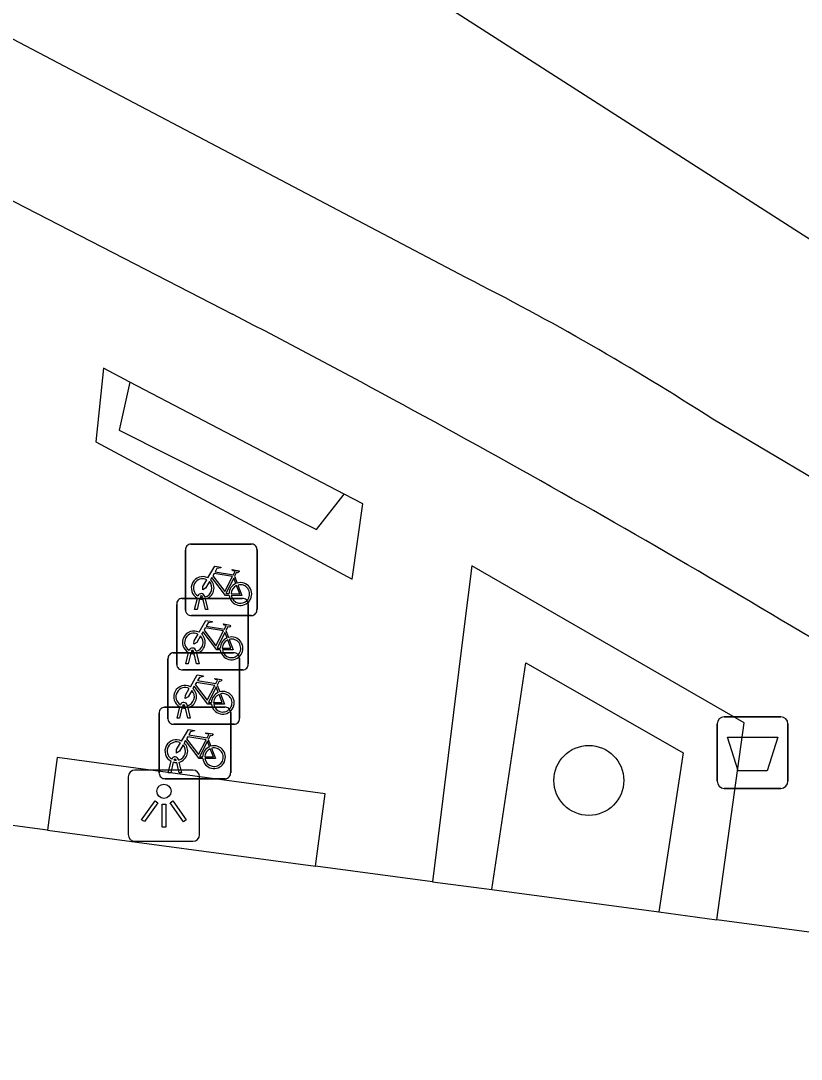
# Model space of a CAD drawing. Extents: x 160664 to 161506, y 382245 to 383288.
# Drawn here: x 161115.64 to 161126.56, y 383228.07 to 383242.59 of the extents above; entities that cross this region are included whole.
import ezdxf

# ---------------------------------------------------------------- set-up
doc = ezdxf.new("R2010")
doc.units = 0
for name, color, linetype in [('IMGEO_Afvalbak', 7, 'Continuous'), ('IMGEO_Boom', 7, 'Continuous'), ('IMGEO_Fietsenrek', 7, 'Continuous'), ('IMGEO_Fietspad_gesloten', 7, 'Continuous'), ('IMGEO_Groenvoorziening', 7, 'Continuous'), ('IMGEO_Haag', 7, 'Continuous'), ('IMGEO_Lichtpunt', 7, 'Continuous'), ('IMGEO_Rijbaan_lokaal_gesloten', 7, 'Continuous'), ('IMGEO_Voetpad_open', 7, 'Continuous'), ('IMGEO_Woonerf_open', 7, 'Continuous')]:
    doc.layers.add(name, color=color, linetype=linetype)

msp = doc.modelspace()

# ---------------------------------------------------------------- linework, layer by layer
at = {"layer": 'IMGEO_Afvalbak'}
for p, q in [((161125.479, 383232.859), (161126.269, 383232.859)), ((161126.269, 383232.859), (161125.479, 383232.859)), ((161125.379, 383231.959), (161125.379, 383232.759)), ((161125.379, 383232.759), (161125.379, 383231.959)), ((161126.369, 383232.759), (161126.369, 383231.959)), ((161126.369, 383231.959), (161126.369, 383232.759)), ((161126.269, 383231.859), (161125.479, 383231.859)), ((161125.479, 383231.859), (161126.269, 383231.859))]:
    msp.add_line(p, q, dxfattribs=at)
msp.add_lwpolyline([(161125.522, 383232.573), (161126.226, 383232.573), (161126.077, 383232.103), (161125.671, 383232.103), (161125.522, 383232.573)], dxfattribs=at)
for centre, start, end in [((161125.479, 383232.759), 90, 180), ((161125.479, 383232.759), 90, 180), ((161126.269, 383232.759), 0, 90), ((161126.269, 383232.759), 360, 90), ((161125.479, 383231.959), 180, 270), ((161125.479, 383231.959), 180, 270), ((161126.269, 383231.959), 270, 0), ((161126.269, 383231.959), 270, 0)]:
    msp.add_arc(centre, 0.1, start, end, dxfattribs=at)
at = {"layer": 'IMGEO_Boom'}
msp.add_circle((161123.585, 383231.97), 0.489, dxfattribs=at)
at = {"layer": 'IMGEO_Fietsenrek'}
for p, q in [((161117.946, 383234.35), (161117.946, 383235.191)), ((161117.946, 383235.191), (161117.946, 383234.35)), ((161118.021, 383235.275), (161118.862, 383235.275)), ((161118.862, 383235.275), (161118.021, 383235.275)), ((161118.946, 383235.2), (161118.946, 383234.359)), ((161118.946, 383234.359), (161118.946, 383235.2)), ((161118.633, 383234.824), (161118.669, 383234.729)), ((161117.823, 383233.59), (161117.823, 383234.431)), ((161117.823, 383234.431), (161117.823, 383233.59)), ((161117.898, 383234.515), (161118.739, 383234.515)), ((161118.739, 383234.515), (161117.898, 383234.515)), ((161118.073, 383234.359), (161118.112, 383234.519)), ((161118.142, 383234.507), (161118.107, 383234.359)), ((161118.184, 383234.531), (161118.183, 383234.535)), ((161118.225, 383234.359), (161118.191, 383234.501)), ((161118.215, 383234.542), (161118.216, 383234.535)), ((161118.223, 383234.505), (161118.258, 383234.359)), ((161118.823, 383234.44), (161118.823, 383233.599)), ((161118.823, 383233.599), (161118.823, 383234.44)), ((161118.871, 383234.275), (161118.03, 383234.275)), ((161118.03, 383234.275), (161118.871, 383234.275)), ((161118.107, 383234.359), (161118.073, 383234.359)), ((161118.258, 383234.359), (161118.225, 383234.359)), ((161118.51, 383234.064), (161118.546, 383233.969)), ((161117.776, 383233.754), (161118.617, 383233.754)), ((161118.617, 383233.754), (161117.776, 383233.754)), ((161117.95, 383233.599), (161117.989, 383233.759)), ((161118.019, 383233.747), (161117.984, 383233.599)), ((161118.061, 383233.771), (161118.06, 383233.775)), ((161118.102, 383233.599), (161118.068, 383233.741)), ((161118.092, 383233.782), (161118.093, 383233.775)), ((161118.1, 383233.745), (161118.135, 383233.599)), ((161118.701, 383233.679), (161118.701, 383232.838)), ((161118.701, 383232.838), (161118.701, 383233.679)), ((161117.701, 383232.829), (161117.701, 383233.67)), ((161117.701, 383233.67), (161117.701, 383232.829)), ((161117.984, 383233.599), (161117.95, 383233.599)), ((161118.135, 383233.599), (161118.102, 383233.599)), ((161118.748, 383233.515), (161117.907, 383233.515)), ((161117.907, 383233.515), (161118.748, 383233.515)), ((161118.388, 383233.303), (161118.424, 383233.208)), ((161117.653, 383232.994), (161118.494, 383232.994)), ((161118.494, 383232.994), (161117.653, 383232.994)), ((161117.828, 383232.838), (161117.867, 383232.998)), ((161117.897, 383232.986), (161117.862, 383232.838)), ((161117.939, 383233.01), (161117.938, 383233.014)), ((161117.98, 383232.838), (161117.946, 383232.98)), ((161117.97, 383233.021), (161117.971, 383233.014)), ((161117.978, 383232.984), (161118.013, 383232.838)), ((161117.578, 383232.069), (161117.578, 383232.91)), ((161117.578, 383232.91), (161117.578, 383232.069)), ((161117.862, 383232.838), (161117.828, 383232.838)), ((161118.013, 383232.838), (161117.98, 383232.838)), ((161118.578, 383232.919), (161118.578, 383232.078)), ((161118.578, 383232.078), (161118.578, 383232.919)), ((161118.626, 383232.754), (161117.785, 383232.754)), ((161117.785, 383232.754), (161118.626, 383232.754)), ((161118.265, 383232.543), (161118.301, 383232.448)), ((161117.705, 383232.078), (161117.744, 383232.238)), ((161117.816, 383232.25), (161117.815, 383232.254)), ((161117.847, 383232.261), (161117.848, 383232.254)), ((161117.774, 383232.226), (161117.739, 383232.078)), ((161117.857, 383232.078), (161117.823, 383232.22)), ((161117.855, 383232.224), (161117.89, 383232.078)), ((161118.503, 383231.994), (161117.662, 383231.994)), ((161117.662, 383231.994), (161118.503, 383231.994)), ((161117.739, 383232.078), (161117.705, 383232.078)), ((161117.89, 383232.078), (161117.857, 383232.078))]:
    msp.add_line(p, q, dxfattribs=at)
for points in [[(161118.259, 383234.801), (161118.354, 383234.965), (161118.44, 383234.951), (161118.442, 383234.942), (161118.386, 383234.931), (161118.359, 383234.886), (161118.615, 383234.845)], [(161118.602, 383234.82), (161118.345, 383234.861), (161118.328, 383234.832), (161118.495, 383234.612), (161118.602, 383234.82)], [(161118.615, 383234.845), (161118.64, 383234.894), (161118.634, 383234.898), (161118.611, 383234.902), (161118.599, 383234.909), (161118.598, 383234.912), (161118.6, 383234.917), (161118.695, 383234.902), (161118.697, 383234.892), (161118.687, 383234.879), (161118.675, 383234.873), (161118.661, 383234.879), (161118.633, 383234.824)], [(161118.28, 383234.749), (161118.228, 383234.659), (161118.188, 383234.634), (161118.189, 383234.681), (161118.244, 383234.775)], [(161118.555, 383234.557), (161118.505, 383234.557), (161118.314, 383234.808), (161118.295, 383234.776)], [(161118.65, 383234.722), (161118.62, 383234.799), (161118.511, 383234.581), (161118.554, 383234.581)], [(161118.68, 383234.701), (161118.735, 383234.556), (161118.585, 383234.556)], [(161118.584, 383234.581), (161118.704, 383234.58), (161118.66, 383234.694)], [(161118.136, 383234.041), (161118.231, 383234.205), (161118.317, 383234.191), (161118.319, 383234.182), (161118.263, 383234.171), (161118.236, 383234.126), (161118.492, 383234.085)], [(161118.492, 383234.085), (161118.517, 383234.134), (161118.511, 383234.138), (161118.488, 383234.142), (161118.476, 383234.149), (161118.475, 383234.152), (161118.477, 383234.157), (161118.572, 383234.142), (161118.574, 383234.132), (161118.564, 383234.119), (161118.552, 383234.113), (161118.538, 383234.119), (161118.51, 383234.064)], [(161118.157, 383233.989), (161118.105, 383233.899), (161118.065, 383233.874), (161118.066, 383233.921), (161118.121, 383234.015)], [(161118.432, 383233.797), (161118.382, 383233.797), (161118.191, 383234.048), (161118.172, 383234.016)], [(161118.479, 383234.06), (161118.222, 383234.101), (161118.205, 383234.072), (161118.372, 383233.852), (161118.479, 383234.06)], [(161118.527, 383233.962), (161118.497, 383234.039), (161118.388, 383233.821), (161118.431, 383233.821)], [(161118.461, 383233.821), (161118.581, 383233.82), (161118.537, 383233.934)], [(161118.557, 383233.941), (161118.612, 383233.796), (161118.462, 383233.796)], [(161118.014, 383233.28), (161118.109, 383233.444), (161118.195, 383233.43), (161118.197, 383233.421), (161118.141, 383233.41), (161118.114, 383233.365), (161118.37, 383233.324)], [(161118.37, 383233.324), (161118.395, 383233.373), (161118.389, 383233.377), (161118.366, 383233.381), (161118.354, 383233.388), (161118.353, 383233.391), (161118.355, 383233.396), (161118.45, 383233.381), (161118.452, 383233.371), (161118.442, 383233.358), (161118.43, 383233.352), (161118.416, 383233.358), (161118.388, 383233.303)], [(161118.035, 383233.228), (161117.983, 383233.138), (161117.943, 383233.113), (161117.944, 383233.16), (161117.999, 383233.254)], [(161118.31, 383233.036), (161118.26, 383233.036), (161118.069, 383233.287), (161118.05, 383233.255)], [(161118.357, 383233.299), (161118.1, 383233.34), (161118.083, 383233.311), (161118.25, 383233.091), (161118.357, 383233.299)], [(161118.405, 383233.201), (161118.375, 383233.278), (161118.266, 383233.06), (161118.309, 383233.06)], [(161118.339, 383233.06), (161118.459, 383233.059), (161118.415, 383233.173)], [(161118.435, 383233.18), (161118.49, 383233.035), (161118.34, 383233.035)], [(161117.891, 383232.52), (161117.986, 383232.684), (161118.072, 383232.67), (161118.074, 383232.661), (161118.018, 383232.65), (161117.991, 383232.605), (161118.247, 383232.564)], [(161118.187, 383232.276), (161118.137, 383232.276), (161117.946, 383232.527), (161117.927, 383232.495)], [(161118.234, 383232.539), (161117.977, 383232.58), (161117.96, 383232.551), (161118.127, 383232.331), (161118.234, 383232.539)], [(161118.282, 383232.441), (161118.252, 383232.518), (161118.143, 383232.3), (161118.186, 383232.3)], [(161118.247, 383232.564), (161118.272, 383232.613), (161118.266, 383232.617), (161118.243, 383232.621), (161118.231, 383232.628), (161118.23, 383232.631), (161118.232, 383232.636), (161118.327, 383232.621), (161118.329, 383232.611), (161118.319, 383232.598), (161118.307, 383232.592), (161118.293, 383232.598), (161118.265, 383232.543)], [(161117.912, 383232.468), (161117.86, 383232.378), (161117.82, 383232.353), (161117.821, 383232.4), (161117.876, 383232.494)], [(161118.216, 383232.3), (161118.336, 383232.299), (161118.292, 383232.413)], [(161118.312, 383232.42), (161118.367, 383232.275), (161118.217, 383232.275)]]:
    msp.add_lwpolyline(points, dxfattribs=at)
for centre, radius, start, end in [((161118.024, 383235.197), 0.0779, 92.4484, 184.2845), ((161118.024, 383235.197), 0.0779, 92.4484, 184.2845), ((161118.868, 383235.197), 0.0779, 2.4484, 94.2845), ((161118.868, 383235.197), 0.0779, 2.4484, 94.2845), ((161118.186, 383234.66), 0.159, 62.6766, 242.1369), ((161118.186, 383234.66), 0.129, 63.3192, 238.903), ((161118.186, 383234.66), 0.129, 283.6043, 43.4302), ((161118.186, 383234.66), 0.159, 283.5766, 46.6042), ((161118.713, 383234.576), 0.159, 113.3408, 178.3217), ((161118.713, 383234.576), 0.159, 187.0065, 105.7708), ((161118.713, 383234.576), 0.129, 188.6715, 104.5883), ((161118.166, 383234.531), 0.0499, 12.8025, 158.6934), ((161118.713, 383234.576), 0.129, 113.923, 177.9556), ((161117.901, 383234.437), 0.0779, 92.4484, 184.2845), ((161117.901, 383234.437), 0.0779, 92.4484, 184.2845), ((161118.186, 383234.66), 0.159, 253.9967, 271.7867), ((161118.166, 383234.531), 0.0174, 12.8025, 163.4502), ((161118.186, 383234.66), 0.129, 253.415, 269.0204), ((161118.745, 383234.437), 0.0779, 2.4484, 94.2845), ((161118.745, 383234.437), 0.0779, 2.4484, 94.2845), ((161118.024, 383234.353), 0.0779, 182.4484, 274.2845), ((161118.024, 383234.353), 0.0779, 182.4484, 274.2845), ((161118.868, 383234.353), 0.0779, 272.4484, 4.2845), ((161118.868, 383234.353), 0.0779, 272.4484, 4.2845), ((161118.063, 383233.9), 0.159, 62.6766, 242.1369), ((161118.063, 383233.9), 0.129, 63.3192, 238.903), ((161118.063, 383233.9), 0.129, 283.6043, 43.4302), ((161118.063, 383233.9), 0.159, 283.5766, 46.6042), ((161118.59, 383233.816), 0.159, 187.0065, 105.7708), ((161118.59, 383233.816), 0.159, 113.3408, 178.3217), ((161118.59, 383233.816), 0.129, 113.923, 177.9556), ((161118.59, 383233.816), 0.129, 188.6715, 104.5883), ((161117.779, 383233.676), 0.0779, 92.4484, 184.2845), ((161117.779, 383233.676), 0.0779, 92.4484, 184.2845), ((161118.043, 383233.771), 0.0499, 12.8025, 158.6934), ((161118.063, 383233.9), 0.159, 253.9967, 271.7867), ((161118.043, 383233.771), 0.0174, 12.8025, 163.4502), ((161118.063, 383233.9), 0.129, 253.415, 269.0204), ((161118.623, 383233.676), 0.0779, 2.4484, 94.2845), ((161118.623, 383233.676), 0.0779, 2.4484, 94.2845), ((161117.901, 383233.593), 0.0779, 182.4484, 274.2845), ((161117.901, 383233.593), 0.0779, 182.4484, 274.2845), ((161118.745, 383233.593), 0.0779, 272.4484, 4.2845), ((161118.745, 383233.593), 0.0779, 272.4484, 4.2845), ((161117.941, 383233.139), 0.159, 62.6766, 242.1369), ((161117.941, 383233.139), 0.129, 63.3192, 238.903), ((161117.941, 383233.139), 0.159, 283.5766, 46.6042), ((161117.941, 383233.139), 0.129, 283.6043, 43.4302), ((161118.468, 383233.055), 0.159, 113.3408, 178.3217), ((161118.468, 383233.055), 0.159, 187.0065, 105.7708), ((161118.468, 383233.055), 0.129, 113.923, 177.9556), ((161118.468, 383233.055), 0.129, 188.6715, 104.5883), ((161117.656, 383232.916), 0.0779, 92.4484, 184.2845), ((161117.656, 383232.916), 0.0779, 92.4484, 184.2845), ((161117.921, 383233.01), 0.0499, 12.8025, 158.6934), ((161117.941, 383233.139), 0.159, 253.9967, 271.7867), ((161117.921, 383233.01), 0.0174, 12.8025, 163.4502), ((161117.941, 383233.139), 0.129, 253.415, 269.0204), ((161118.5, 383232.916), 0.0779, 2.4484, 94.2845), ((161118.5, 383232.916), 0.0779, 2.4484, 94.2845), ((161117.779, 383232.832), 0.0779, 182.4484, 274.2845), ((161117.779, 383232.832), 0.0779, 182.4484, 274.2845), ((161118.623, 383232.832), 0.0779, 272.4484, 4.2845), ((161118.623, 383232.832), 0.0779, 272.4484, 4.2845), ((161117.818, 383232.379), 0.159, 62.6766, 242.1369), ((161117.818, 383232.379), 0.129, 63.3192, 238.903), ((161117.818, 383232.379), 0.129, 283.6043, 43.4302), ((161117.818, 383232.379), 0.159, 283.5766, 46.6042), ((161118.345, 383232.295), 0.159, 113.3408, 178.3217), ((161118.345, 383232.295), 0.159, 187.0065, 105.7708), ((161118.345, 383232.295), 0.129, 113.923, 177.9556), ((161118.345, 383232.295), 0.129, 188.6715, 104.5883), ((161117.798, 383232.25), 0.0499, 12.8025, 158.6934), ((161117.798, 383232.25), 0.0174, 12.8025, 163.4502), ((161117.818, 383232.379), 0.129, 253.415, 269.0204), ((161117.818, 383232.379), 0.159, 253.9967, 271.7867), ((161117.656, 383232.072), 0.0779, 182.4484, 274.2845), ((161117.656, 383232.072), 0.0779, 182.4484, 274.2845), ((161118.5, 383232.072), 0.0779, 272.4484, 4.2845), ((161118.5, 383232.072), 0.0779, 272.4484, 4.2845)]:
    msp.add_arc(centre, radius, start, end, dxfattribs=at)
at = {"layer": 'IMGEO_Fietspad_gesloten'}
for points in [[(161121.867, 383239), (161112.951, 383243.694), (161111.995, 383244.215)], [(161111.447, 383242.176), (161118.604, 383238.487)], [(161140.227, 383228.072), (161136.248, 383230.541), (161125.317, 383237.021)]]:
    msp.add_lwpolyline(points, dxfattribs=at)
for centre, radius, start, end in [((161104.673, 383205.029), 38.074, 57.1664, 63.1544), ((161048.109, 383102.957), 152.768, 58.4644, 62.51921)]:
    msp.add_arc(centre, radius, start, end, dxfattribs=at)
at = {"layer": 'IMGEO_Groenvoorziening'}
msp.add_lwpolyline([(161122.227, 383230.444), (161122.706, 383233.613), (161124.906, 383232.355), (161124.563, 383230.131)], dxfattribs=at)
at = {"layer": 'IMGEO_Haag'}
msp.add_lwpolyline([(161117.169, 383237.538), (161117.019, 383236.866), (161119.779, 383235.477), (161120.166, 383235.97)], dxfattribs=at)
at = {"layer": 'IMGEO_Lichtpunt'}
for p, q in [((161118.048, 383232.115), (161117.24, 383232.115)), ((161118.048, 383232.115), (161117.24, 383232.115)), ((161117.146, 383232.02), (161117.146, 383231.213)), ((161117.146, 383232.02), (161117.146, 383231.213)), ((161118.142, 383231.213), (161118.142, 383232.02)), ((161118.142, 383231.213), (161118.142, 383232.02)), ((161117.24, 383231.119), (161118.048, 383231.119)), ((161117.24, 383231.119), (161118.048, 383231.119))]:
    msp.add_line(p, q, dxfattribs=at)
for points in [[(161117.52, 383231.684), (161117.559, 383231.656), (161117.371, 383231.394), (161117.333, 383231.421), (161117.52, 383231.684)], [(161117.732, 383231.656), (161117.77, 383231.683), (161117.957, 383231.421), (161117.918, 383231.393), (161117.732, 383231.656)], [(161117.622, 383231.636), (161117.669, 383231.636), (161117.669, 383231.314), (161117.622, 383231.314), (161117.622, 383231.636)]]:
    msp.add_lwpolyline(points, dxfattribs=at)
msp.add_circle((161117.645, 383231.818), 0.0994, dxfattribs=at)
for centre, start, end in [((161117.24, 383232.02), 90, 180), ((161117.24, 383232.02), 90, 180), ((161118.048, 383232.02), 0, 90), ((161118.048, 383232.02), 0, 90), ((161117.24, 383231.213), 180, 270), ((161117.24, 383231.213), 180, 270), ((161118.048, 383231.213), 270, 0), ((161118.048, 383231.213), 270, 360)]:
    msp.add_arc(centre, 0.0946, start, end, dxfattribs=at)
at = {"layer": 'IMGEO_Rijbaan_lokaal_gesloten'}
msp.add_lwpolyline([(161113.854, 383247.653), (161116.357, 383246.147), (161118.398, 383244.845), (161136.489, 383233.25), (161141.411, 383230.116)], dxfattribs=at)
msp.add_arc((161152.229, 383280.025), 44.619, 230.4666, 237.0353, dxfattribs=at)
at = {"layer": 'IMGEO_Voetpad_open'}
for points in [[(161117.169, 383237.538), (161116.799, 383237.732), (161116.692, 383236.702), (161120.278, 383234.785), (161120.425, 383235.835), (161120.166, 383235.97)], [(161120.166, 383235.97), (161117.169, 383237.538)], [(161125.377, 383230.022), (161125.755, 383232.775), (161121.948, 383234.971), (161121.838, 383234.084), (161121.4, 383230.554)], [(161119.764, 383230.773), (161119.897, 383231.782), (161116.15, 383232.292), (161116.019, 383231.274)], [(161116.019, 383231.274), (161114.399, 383231.491)], [(161121.4, 383230.554), (161119.764, 383230.773)], [(161133.511, 383228.934), (161125.377, 383230.022)]]:
    msp.add_lwpolyline(points, dxfattribs=at)
at = {"layer": 'IMGEO_Woonerf_open'}
for points in [[(161116.019, 383231.274), (161119.764, 383230.773)], [(161121.4, 383230.554), (161122.227, 383230.444)], [(161122.227, 383230.444), (161124.563, 383230.131)], [(161124.563, 383230.131), (161125.377, 383230.022)]]:
    msp.add_lwpolyline(points, dxfattribs=at)

doc.saveas('drawing.dxf')
